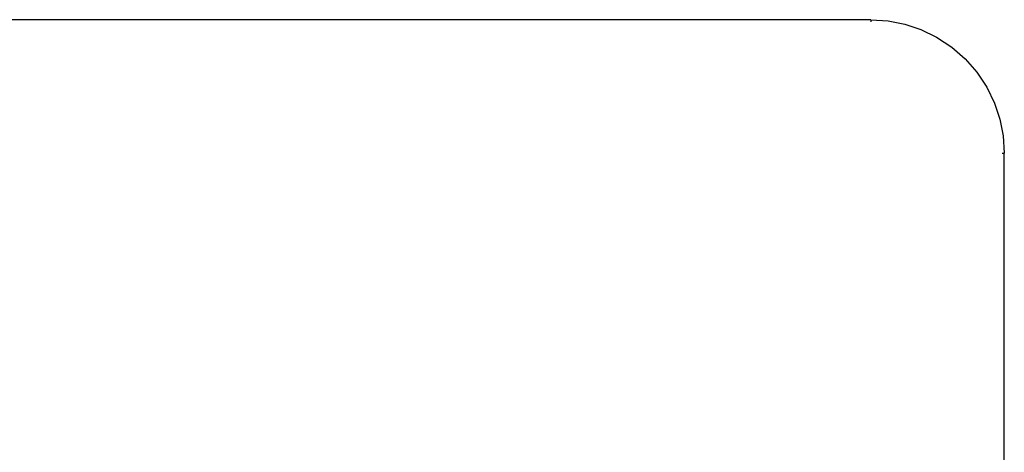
# Model space of a CAD drawing. Header units: millimetres. Extents: x -7023 to 53801, y 9849 to 33561.
# Tile 390 of 537: x 29155 to 29164.36, y 16335.71 to 16339.83. Entities that reach past the tile are written whole.
import ezdxf

# ---------------------------------------------------------------- set-up
doc = ezdxf.new("R2010")
doc.units = ezdxf.units.MM
doc.layers.add('IE_CCTV', color=6, linetype='Continuous')

# ---------------------------------------------------------------- blocks, each defined once
blk = doc.blocks.new('zw$F5E3')
at = {"layer": 'IE_CCTV', "color": 7, "linetype": 'Continuous'}
for p, q in [((55.3474, -14.9189), (26.1673, -14.9189)), ((55.3474, -14.9189), (55.3475, -14.937)), ((56.4822, -16.0716), (56.5002, -16.0716)), ((56.5002, -24.5969), (56.5002, -16.0716))]:
    blk.add_line(p, q, dxfattribs=at)
blk.add_lwpolyline([(55.3474, -14.9187), (55.4967, -14.9288), (55.6406, -14.9573), (55.7791, -15.0043), (55.9154, -15.0711), (56.0464, -15.1564), (56.1627, -15.2563), (56.2626, -15.3726), (56.3479, -15.5035), (56.4147, -15.6398), (56.4617, -15.7784), (56.4902, -15.9223), (56.5002, -16.0716)], dxfattribs=at)

msp = doc.modelspace()

# ---------------------------------------------------------------- block references
at = {"layer": 'IE_CCTV', "xscale": 1.1, "yscale": 1.1, "zscale": 1.1}
msp.add_blockref('zw$F5E3', (29102.2075, 16356.2358), dxfattribs=at)

doc.saveas('drawing.dxf')
